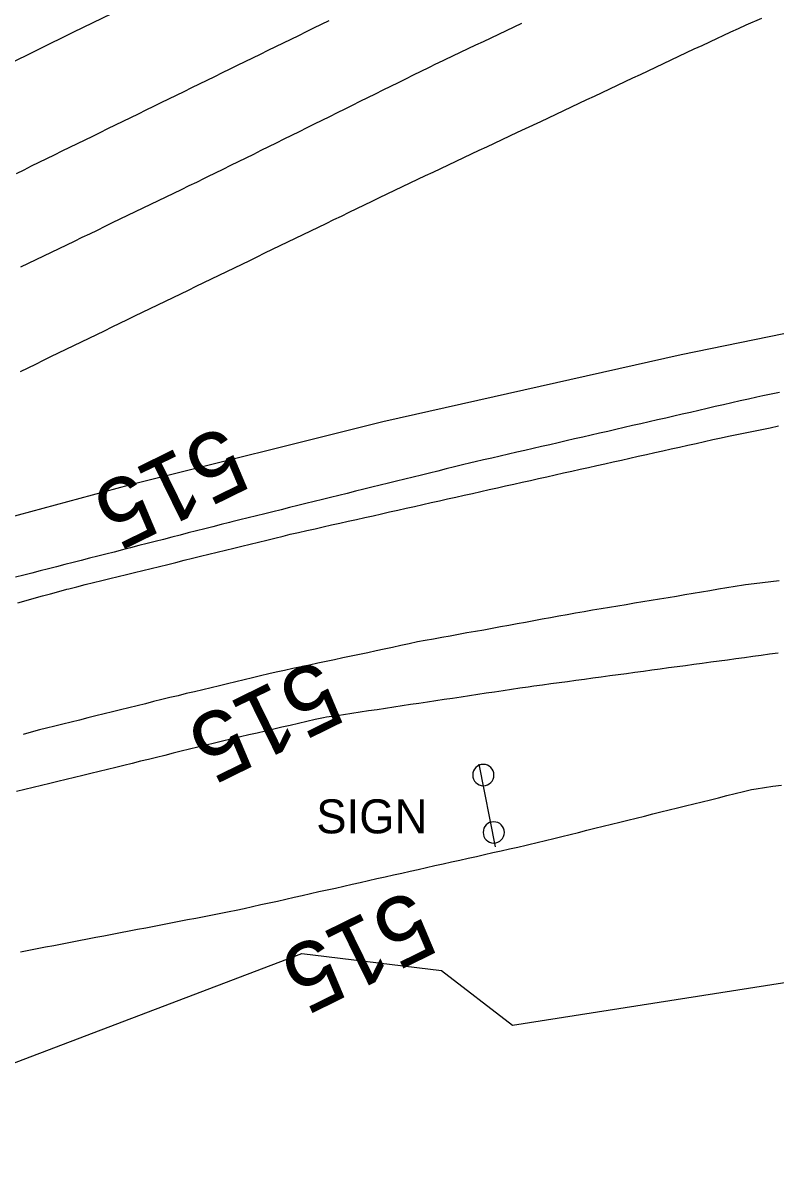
# Model space of a CAD drawing. Extents: x 1901471 to 1963503, y 756461 to 799997.
# Drawn here: x 1928906.3 to 1928994.9, y 772605.3 to 772741.4 of the extents above; entities that cross this region are included whole.
import ezdxf

# ---------------------------------------------------------------- set-up
doc = ezdxf.new("R2010")
doc.units = 0
for name, color, linetype in [('Default', 7, 'Continuous'), ('RD_EX_Bldg', 7, 'Continuous'), ('RD_EX_GuardRail', 7, 'Continuous'), ('RD_EX_H2O', 7, 'Continuous'), ('RD_EX_Road', 7, 'Continuous'), ('RD_EX_VEG', 7, 'Continuous'), ('RD_HC_Cl', 7, 'Continuous'), ('RD_HC_TX_Sta50', 7, 'Continuous')]:
    doc.layers.add(name, color=color, linetype=linetype)

# ---------------------------------------------------------------- blocks, each defined once
blk = doc.blocks.new('SIGNPOST')
at = {"layer": 'Default'}
for start, end in [(90, 270), (270, 90)]:
    blk.add_arc((0, 0), 0.127, start, end, dxfattribs=at)

msp = doc.modelspace()

# ---------------------------------------------------------------- linework, layer by layer
at = {"layer": 'RD_EX_Bldg'}
msp.add_lwpolyline([(1928959.89, 772654.24), (1928961.83, 772644.53)], dxfattribs=at)
at = {"layer": 'RD_EX_GuardRail'}
msp.add_lwpolyline([(1929474.41, 772727.1), (1929451.68, 772728.36), (1929414.45, 772730.43), (1929363.47, 772732.92), (1929302.7, 772734.83), (1929256.4, 772734.53), (1929220.15, 772733.36), (1929183.59, 772730.94), (1929148.14, 772728.16), (1929110.76, 772724.01), (1929078.24, 772720), (1929049.58, 772715.78), (1929018.26, 772709.47), (1928983.73, 772702.41), (1928948.59, 772694.52), (1928918.73, 772687.07), (1928901.27, 772682.37)], dxfattribs=at)
at = {"layer": 'RD_EX_H2O'}
for points in [[(1928905.93, 772700.46), (1928906.83, 772700.89), (1928907.73, 772701.33), (1928908.63, 772701.77), (1928909.53, 772702.2), (1928910.43, 772702.64), (1928911.33, 772703.07), (1928912.23, 772703.51), (1928914.02, 772704.38), (1928914.92, 772704.81), (1928915.82, 772705.25), (1928916.72, 772705.69), (1928917.62, 772706.12), (1928917.62, 772706.12), (1928918.52, 772706.56), (1928919.42, 772706.99), (1928920.32, 772707.43), (1928921.22, 772707.86), (1928922.12, 772708.3), (1928923.02, 772708.73), (1928923.92, 772709.17), (1928924.82, 772709.61), (1928925.72, 772710.04), (1928926.62, 772710.48), (1928927.52, 772710.91), (1928928.42, 772711.35), (1928929.32, 772711.78), (1928930.22, 772712.22), (1928931.12, 772712.65), (1928932.02, 772713.09), (1928932.92, 772713.53), (1928933.82, 772713.96), (1928934.72, 772714.4), (1928935.62, 772714.83), (1928936.52, 772715.27), (1928937.42, 772715.7), (1928939.22, 772716.57), (1928940.12, 772717.01), (1928941.02, 772717.45), (1928941.92, 772717.88), (1928942.82, 772718.32), (1928943.72, 772718.75), (1928944.62, 772719.19), (1928945.52, 772719.62), (1928946.42, 772720.06), (1928947.32, 772720.49), (1928948.21, 772720.93), (1928949.11, 772721.37), (1928949.99, 772721.79), (1928950.9, 772722.22), (1928951.8, 772722.64), (1928952.71, 772723.07), (1928953.61, 772723.5), (1928954.52, 772723.92), (1928955.42, 772724.35), (1928956.32, 772724.77), (1928957.23, 772725.2), (1928958.13, 772725.63), (1928959.04, 772726.05), (1928959.94, 772726.48), (1928960.85, 772726.9), (1928961.75, 772727.33), (1928962.65, 772727.76), (1928963.56, 772728.18), (1928964.46, 772728.61), (1928965.37, 772729.03), (1928967.18, 772729.89), (1928968.08, 772730.31), (1928968.98, 772730.74), (1928969.89, 772731.16), (1928970.79, 772731.59), (1928971.7, 772732.02), (1928972.6, 772732.44), (1928973.51, 772732.87), (1928974.41, 772733.29), (1928975.31, 772733.72), (1928976.22, 772734.15), (1928977.12, 772734.57), (1928977.12, 772734.57), (1928978.03, 772735), (1928978.93, 772735.42), (1928979.84, 772735.85), (1928980.74, 772736.28), (1928981.64, 772736.7), (1928982.55, 772737.13), (1928983.45, 772737.55), (1928984.36, 772737.98), (1928985.26, 772738.41), (1928986.17, 772738.83), (1928987.07, 772739.26), (1928987.98, 772739.68), (1928988.65, 772740), (1928989.56, 772740.41), (1928990.47, 772740.82), (1928991.38, 772741.23), (1928993.2, 772742.05)], [(1928905.95, 772632.16), (1928906.93, 772632.35), (1928907.92, 772632.54), (1928908.9, 772632.73), (1928909.88, 772632.92), (1928910.86, 772633.11), (1928911.84, 772633.3), (1928912.82, 772633.49), (1928913.81, 772633.68), (1928914.79, 772633.87), (1928915.77, 772634.05), (1928916.75, 772634.24), (1928917.73, 772634.43), (1928918.72, 772634.62), (1928919.7, 772634.81), (1928920.68, 772635), (1928921.66, 772635.19), (1928922.64, 772635.38), (1928923.63, 772635.57), (1928924.61, 772635.76), (1928925.59, 772635.95), (1928926.57, 772636.14), (1928927.55, 772636.33), (1928928.54, 772636.51), (1928929.52, 772636.7), (1928930.5, 772636.89), (1928931.31, 772637.05), (1928932.28, 772637.27), (1928933.26, 772637.49), (1928934.24, 772637.71), (1928935.21, 772637.92), (1928936.19, 772638.14), (1928937.16, 772638.36), (1928938.14, 772638.58), (1928939.11, 772638.8), (1928940.09, 772639.02), (1928941.07, 772639.24), (1928942.04, 772639.46), (1928943.02, 772639.67), (1928943.99, 772639.89), (1928944.97, 772640.11), (1928945.94, 772640.33), (1928946.92, 772640.55), (1928947.9, 772640.77), (1928947.9, 772640.77), (1928948.87, 772640.99), (1928949.85, 772641.21), (1928950.82, 772641.42), (1928951.8, 772641.64), (1928952.77, 772641.86), (1928953.75, 772642.08), (1928954.73, 772642.3), (1928955.7, 772642.52), (1928956.68, 772642.74), (1928957.65, 772642.96), (1928958.63, 772643.17), (1928959.61, 772643.39), (1928960.58, 772643.61), (1928961.56, 772643.83), (1928962.53, 772644.05), (1928963.51, 772644.27), (1928964.48, 772644.49), (1928965.46, 772644.71), (1928965.8, 772644.78), (1928966.77, 772645.02), (1928967.74, 772645.26), (1928968.71, 772645.5), (1928969.68, 772645.74), (1928970.65, 772645.98), (1928971.62, 772646.22), (1928972.59, 772646.46), (1928973.56, 772646.7), (1928974.53, 772646.94), (1928975.5, 772647.18), (1928976.48, 772647.42), (1928977.45, 772647.66), (1928978.42, 772647.9), (1928979.39, 772648.14), (1928980.36, 772648.38), (1928981.33, 772648.62), (1928982.3, 772648.86), (1928983.27, 772649.1), (1928984.24, 772649.34), (1928985.21, 772649.58), (1928986.18, 772649.82), (1928987.15, 772650.06), (1928988.12, 772650.3), (1928989.1, 772650.54), (1928990.07, 772650.78), (1928991.04, 772651.02), (1928992.01, 772651.26), (1928992.26, 772651.32), (1928992.55, 772651.36), (1928993.53, 772651.51), (1928994.52, 772651.65), (1928995.51, 772651.79)]]:
    msp.add_lwpolyline(points, dxfattribs=at)
at = {"layer": 'RD_EX_Road'}
for points in [[(1928942.24, 772741.72), (1928941.34, 772741.28), (1928940.45, 772740.85), (1928939.55, 772740.41), (1928938.65, 772739.97), (1928937.75, 772739.53), (1928936.85, 772739.09), (1928935.95, 772738.65), (1928935.06, 772738.21), (1928934.16, 772737.77), (1928933.26, 772737.33), (1928932.36, 772736.89), (1928931.46, 772736.45), (1928930.57, 772736.02), (1928929.67, 772735.58), (1928928.77, 772735.14), (1928927.87, 772734.7), (1928926.97, 772734.26), (1928926.08, 772733.82), (1928925.18, 772733.38), (1928924.28, 772732.94), (1928923.38, 772732.5), (1928922.48, 772732.06), (1928921.58, 772731.62), (1928920.69, 772731.19), (1928919.79, 772730.75), (1928918.89, 772730.31), (1928917.99, 772729.87), (1928917.09, 772729.43), (1928916.2, 772728.99), (1928915.3, 772728.55), (1928914.4, 772728.11), (1928913.5, 772727.67), (1928912.6, 772727.23), (1928911.7, 772726.8), (1928910.81, 772726.36), (1928909.91, 772725.92), (1928909.01, 772725.48), (1928908.11, 772725.04), (1928907.21, 772724.6), (1928906.32, 772724.16), (1928905.42, 772723.72)], [(1928905.99, 772712.76), (1928906.89, 772713.19), (1928907.79, 772713.63), (1928908.69, 772714.06), (1928909.59, 772714.5), (1928910.49, 772714.93), (1928911.39, 772715.37), (1928912.29, 772715.8), (1928913.19, 772716.24), (1928914.09, 772716.67), (1928914.99, 772717.1), (1928915.89, 772717.54), (1928916.79, 772717.97), (1928917.69, 772718.41), (1928918.59, 772718.84), (1928919.49, 772719.28), (1928920.39, 772719.71), (1928921.29, 772720.14), (1928922.2, 772720.58), (1928923.1, 772721.01), (1928924, 772721.45), (1928924.9, 772721.88), (1928925.8, 772722.32), (1928926.7, 772722.75), (1928927.6, 772723.19), (1928928.01, 772723.39), (1928928.91, 772723.83), (1928929.81, 772724.27), (1928930.7, 772724.72), (1928931.6, 772725.16), (1928932.5, 772725.6), (1928933.39, 772726.04), (1928934.29, 772726.49), (1928935.18, 772726.93), (1928936.08, 772727.37), (1928936.98, 772727.82), (1928937.87, 772728.26), (1928938.77, 772728.7), (1928939.67, 772729.15), (1928940.56, 772729.59), (1928941.46, 772730.03), (1928942.35, 772730.47), (1928943.25, 772730.92), (1928944.15, 772731.36), (1928945.04, 772731.8), (1928945.94, 772732.25), (1928946.84, 772732.69), (1928947.73, 772733.13), (1928948.63, 772733.58), (1928949.52, 772734.02), (1928950.42, 772734.46), (1928951.32, 772734.9), (1928952.21, 772735.35), (1928953.11, 772735.79), (1928954.01, 772736.23), (1928954.9, 772736.68), (1928955.02, 772736.73), (1928955.92, 772737.16), (1928956.82, 772737.59), (1928957.73, 772738.02), (1928958.63, 772738.45), (1928959.53, 772738.88), (1928960.44, 772739.3), (1928961.34, 772739.73), (1928962.24, 772740.16), (1928963.15, 772740.59), (1928964.05, 772741.02), (1928964.95, 772741.45)], [(1928995.28, 772697.98), (1928994.3, 772697.78), (1928993.32, 772697.58), (1928992.61, 772697.44), (1928991.63, 772697.21), (1928990.66, 772696.99), (1928989.68, 772696.76), (1928988.71, 772696.54), (1928987.73, 772696.32), (1928986.76, 772696.09), (1928985.78, 772695.87), (1928984.81, 772695.64), (1928983.84, 772695.42), (1928982.86, 772695.2), (1928981.89, 772694.97), (1928980.91, 772694.75), (1928979.94, 772694.52), (1928978.96, 772694.3), (1928977.99, 772694.08), (1928977.02, 772693.85), (1928976.04, 772693.63), (1928975.07, 772693.4), (1928974.09, 772693.18), (1928973.12, 772692.96), (1928972.14, 772692.73), (1928971.17, 772692.51), (1928970.19, 772692.28), (1928969.22, 772692.06), (1928968.25, 772691.84), (1928967.27, 772691.61), (1928966.3, 772691.39), (1928965.32, 772691.16), (1928964.35, 772690.94), (1928963.37, 772690.72), (1928962.4, 772690.49), (1928961.42, 772690.27), (1928960.45, 772690.04), (1928959.48, 772689.82), (1928958.96, 772689.7), (1928957.99, 772689.46), (1928957.02, 772689.22), (1928956.04, 772688.98), (1928955.07, 772688.74), (1928954.1, 772688.5), (1928953.13, 772688.26), (1928952.16, 772688.02), (1928951.19, 772687.78), (1928950.22, 772687.54), (1928949.25, 772687.31), (1928948.28, 772687.07), (1928947.31, 772686.83), (1928946.34, 772686.59), (1928945.37, 772686.35), (1928944.39, 772686.11), (1928943.42, 772685.87), (1928942.45, 772685.63), (1928941.48, 772685.39), (1928940.51, 772685.15), (1928939.54, 772684.91), (1928938.57, 772684.67), (1928937.6, 772684.43), (1928936.63, 772684.19), (1928935.66, 772683.95), (1928934.69, 772683.71), (1928933.71, 772683.47), (1928932.74, 772683.23), (1928931.77, 772682.99), (1928930.8, 772682.76), (1928930.53, 772682.69), (1928929.56, 772682.44), (1928928.59, 772682.19), (1928927.63, 772681.94), (1928926.66, 772681.69), (1928925.69, 772681.45), (1928924.72, 772681.2), (1928923.75, 772680.95), (1928922.78, 772680.7), (1928921.81, 772680.45), (1928920.85, 772680.2), (1928919.88, 772679.96), (1928918.91, 772679.71), (1928917.94, 772679.46), (1928916.97, 772679.21), (1928916, 772678.96), (1928915.03, 772678.71), (1928914.06, 772678.47), (1928913.1, 772678.22), (1928912.13, 772677.97), (1928911.16, 772677.72), (1928910.19, 772677.47), (1928909.22, 772677.22), (1928908.25, 772676.98), (1928907.28, 772676.73), (1928906.32, 772676.48), (1928905.35, 772676.23)], [(1928905.63, 772673.24), (1928906.59, 772673.51), (1928907.56, 772673.77), (1928908.52, 772674.04), (1928909.48, 772674.3), (1928910.45, 772674.57), (1928911.41, 772674.84), (1928911.62, 772674.89), (1928912.59, 772675.13), (1928913.56, 772675.37), (1928914.53, 772675.61), (1928915.5, 772675.84), (1928916.47, 772676.08), (1928917.44, 772676.32), (1928918.41, 772676.56), (1928919.38, 772676.8), (1928920.36, 772677.04), (1928921.33, 772677.28), (1928922.3, 772677.51), (1928923.27, 772677.75), (1928924.24, 772677.99), (1928925.21, 772678.23), (1928926.18, 772678.47), (1928927.15, 772678.71), (1928928.12, 772678.94), (1928929.1, 772679.18), (1928930.07, 772679.42), (1928931.04, 772679.66), (1928932.01, 772679.9), (1928932.98, 772680.14), (1928933.95, 772680.38), (1928934.92, 772680.61), (1928935.89, 772680.85), (1928936.87, 772681.09), (1928937.69, 772681.29), (1928938.66, 772681.51), (1928939.64, 772681.73), (1928940.61, 772681.95), (1928941.59, 772682.17), (1928942.57, 772682.39), (1928943.54, 772682.61), (1928944.52, 772682.83), (1928945.49, 772683.04), (1928946.47, 772683.26), (1928947.44, 772683.48), (1928948.42, 772683.7), (1928949.39, 772683.92), (1928950.37, 772684.14), (1928951.35, 772684.36), (1928952.32, 772684.58), (1928953.3, 772684.8), (1928954.27, 772685.02), (1928955.25, 772685.23), (1928956.22, 772685.45), (1928957.2, 772685.67), (1928958.18, 772685.89), (1928959.15, 772686.11), (1928960.13, 772686.33), (1928961.1, 772686.55), (1928962.08, 772686.77), (1928963.03, 772686.98), (1928964.01, 772687.2), (1928964.98, 772687.42), (1928965.96, 772687.63), (1928966.93, 772687.85), (1928967.91, 772688.07), (1928968.89, 772688.29), (1928969.86, 772688.51), (1928970.84, 772688.72), (1928971.81, 772688.94), (1928972.79, 772689.16), (1928973.77, 772689.38), (1928974.74, 772689.6), (1928975.72, 772689.81), (1928976.69, 772690.03), (1928977.67, 772690.25), (1928978.65, 772690.47), (1928979.62, 772690.69), (1928980.6, 772690.9), (1928981.57, 772691.12), (1928982.55, 772691.34), (1928983.53, 772691.56), (1928984.5, 772691.78), (1928985.48, 772691.99), (1928986.45, 772692.21), (1928987.43, 772692.43), (1928988.41, 772692.65), (1928989.29, 772692.85), (1928990.27, 772693.04), (1928991.25, 772693.24), (1928992.23, 772693.44), (1928993.21, 772693.64), (1928994.19, 772693.84), (1928995.17, 772694.04)], [(1928995.26, 772675.82), (1928994.27, 772675.7), (1928993.28, 772675.58), (1928992.29, 772675.46), (1928991.29, 772675.34), (1928991.05, 772675.31), (1928990.06, 772675.14), (1928989.07, 772674.98), (1928988.09, 772674.82), (1928987.1, 772674.65), (1928986.11, 772674.49), (1928985.13, 772674.32), (1928984.14, 772674.16), (1928983.16, 772673.99), (1928982.17, 772673.83), (1928981.18, 772673.67), (1928980.2, 772673.5), (1928979.21, 772673.34), (1928978.22, 772673.17), (1928977.24, 772673.01), (1928976.25, 772672.85), (1928975.26, 772672.68), (1928974.28, 772672.52), (1928973.29, 772672.35), (1928972.28, 772672.18), (1928971.29, 772672), (1928970.31, 772671.83), (1928969.32, 772671.65), (1928968.34, 772671.47), (1928967.36, 772671.29), (1928966.37, 772671.11), (1928965.39, 772670.93), (1928964.41, 772670.75), (1928963.42, 772670.57), (1928962.44, 772670.39), (1928961.45, 772670.21), (1928960.47, 772670.03), (1928959.49, 772669.85), (1928958.5, 772669.68), (1928957.52, 772669.5), (1928956.53, 772669.32), (1928955.55, 772669.14), (1928954.57, 772668.96), (1928953.58, 772668.78), (1928952.68, 772668.62), (1928951.7, 772668.41), (1928950.72, 772668.2), (1928949.75, 772667.99), (1928948.77, 772667.78), (1928947.79, 772667.57), (1928946.81, 772667.36), (1928945.83, 772667.16), (1928944.86, 772666.95), (1928943.88, 772666.74), (1928942.9, 772666.53), (1928941.92, 772666.32), (1928940.94, 772666.11), (1928939.97, 772665.91), (1928938.99, 772665.7), (1928938.01, 772665.49), (1928937.03, 772665.28), (1928936.05, 772665.07), (1928935.18, 772664.89), (1928934.21, 772664.65), (1928933.24, 772664.42), (1928932.27, 772664.18), (1928931.3, 772663.95), (1928930.32, 772663.71), (1928929.35, 772663.48), (1928928.38, 772663.24), (1928927.41, 772663.01), (1928926.44, 772662.77), (1928925.46, 772662.54), (1928924.49, 772662.3), (1928923.52, 772662.07), (1928922.58, 772661.84), (1928921.61, 772661.6), (1928920.64, 772661.36), (1928919.67, 772661.12), (1928918.7, 772660.88), (1928917.73, 772660.64), (1928916.76, 772660.4), (1928915.79, 772660.16), (1928914.82, 772659.92), (1928913.85, 772659.68), (1928912.88, 772659.44), (1928911.91, 772659.2), (1928910.94, 772658.96), (1928909.97, 772658.72), (1928909, 772658.48), (1928908.17, 772658.27), (1928907.21, 772658.01), (1928906.25, 772657.74)], [(1928995.12, 772667.31), (1928994.13, 772667.18), (1928993.13, 772667.04), (1928992.14, 772666.91), (1928991.15, 772666.77), (1928990.16, 772666.64), (1928989.17, 772666.5), (1928988.18, 772666.37), (1928987.19, 772666.24), (1928986.2, 772666.1), (1928985.21, 772665.97), (1928984.22, 772665.83), (1928983.23, 772665.7), (1928982.23, 772665.56), (1928981.24, 772665.43), (1928980.25, 772665.3), (1928979.26, 772665.16), (1928978.27, 772665.03), (1928977.28, 772664.89), (1928976.29, 772664.76), (1928975.3, 772664.62), (1928974.31, 772664.49), (1928973.32, 772664.35), (1928972.33, 772664.22), (1928971.33, 772664.09), (1928970.34, 772663.95), (1928969.35, 772663.82), (1928968.36, 772663.68), (1928967.37, 772663.55), (1928966.38, 772663.41), (1928965.71, 772663.32), (1928964.72, 772663.17), (1928963.73, 772663.03), (1928962.74, 772662.88), (1928961.75, 772662.73), (1928960.76, 772662.58), (1928959.78, 772662.43), (1928958.79, 772662.28), (1928957.8, 772662.14), (1928956.81, 772661.99), (1928955.82, 772661.84), (1928954.83, 772661.69), (1928953.84, 772661.54), (1928952.85, 772661.39), (1928951.86, 772661.25), (1928950.88, 772661.1), (1928949.89, 772660.95), (1928948.9, 772660.8), (1928947.91, 772660.65), (1928946.92, 772660.5), (1928945.93, 772660.35), (1928944.94, 772660.21), (1928943.95, 772660.06), (1928942.96, 772659.91), (1928941.98, 772659.76), (1928941.6, 772659.7), (1928940.62, 772659.48), (1928939.65, 772659.25), (1928938.67, 772659.03), (1928937.7, 772658.8), (1928936.72, 772658.58), (1928935.75, 772658.35), (1928934.78, 772658.13), (1928933.8, 772657.9), (1928932.83, 772657.68), (1928931.85, 772657.46), (1928930.88, 772657.23), (1928930.7, 772657.19), (1928929.73, 772656.95), (1928928.76, 772656.71), (1928927.78, 772656.47), (1928926.81, 772656.23), (1928925.84, 772656), (1928924.87, 772655.76), (1928923.9, 772655.52), (1928922.93, 772655.28), (1928921.96, 772655.04), (1928920.99, 772654.8), (1928920.06, 772654.58), (1928919.09, 772654.34), (1928918.12, 772654.1), (1928917.15, 772653.86), (1928916.17, 772653.63), (1928915.2, 772653.39), (1928914.23, 772653.15), (1928913.26, 772652.91), (1928912.29, 772652.68), (1928911.32, 772652.44), (1928910.35, 772652.2), (1928909.38, 772651.96), (1928908.4, 772651.73), (1928907.43, 772651.49), (1928906.46, 772651.25), (1928905.49, 772651.01)]]:
    msp.add_lwpolyline(points, dxfattribs=at)
at = {"layer": 'RD_EX_VEG'}
msp.add_lwpolyline([(1928901.78, 772617.79), (1928939.07, 772631.97), (1928955.51, 772629.95), (1928963.84, 772623.54), (1928995.64, 772628.5), (1929018.6, 772629.41), (1929043.45, 772625.85), (1929076.11, 772628.4), (1929094.06, 772632.36), (1929135.99, 772630.95), (1929169.72, 772633.88), (1929175.5, 772642.28), (1929203.49, 772652.85), (1929221.22, 772649.78), (1929234.45, 772641.48), (1929262.77, 772640.06)], dxfattribs=at)
at = {"layer": 'RD_HC_Cl'}
for centre, radius, start, end in [((1933934.02, 762479.74), 11482.38, 112.01316, 122.84589), ((1933920.67, 762509.14), 11420.5, 112.014247, 122.846378), ((1933910.03, 762523.4), 11373.86, 112.013249, 123.541888)]:
    msp.add_arc(centre, radius, start, end, dxfattribs=at)

# ---------------------------------------------------------------- block references
at = {"layer": 'RD_EX_Bldg', "xscale": 9.84251968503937, "yscale": 9.84251968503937}
for p in [(1928960.42, 772652.96), (1928961.65, 772646.21)]:
    msp.add_blockref('SIGNPOST', p, dxfattribs=at)

# ---------------------------------------------------------------- texts
at = {"layer": 'RD_EX_Road'}
msp.add_text('SIGN', height=4, dxfattribs=at).set_placement((1928940.76, 772646.1))
at = {"layer": 'RD_HC_TX_Sta50'}
for rotation, p in [(206.144, (1928929.94, 772694.23)), (206.1596, (1928941.09, 772666.74)), (206.1539, (1928952.03, 772639.62))]:
    msp.add_text('515', height=8, rotation=rotation, dxfattribs=at).set_placement(p)

doc.saveas('drawing.dxf')
